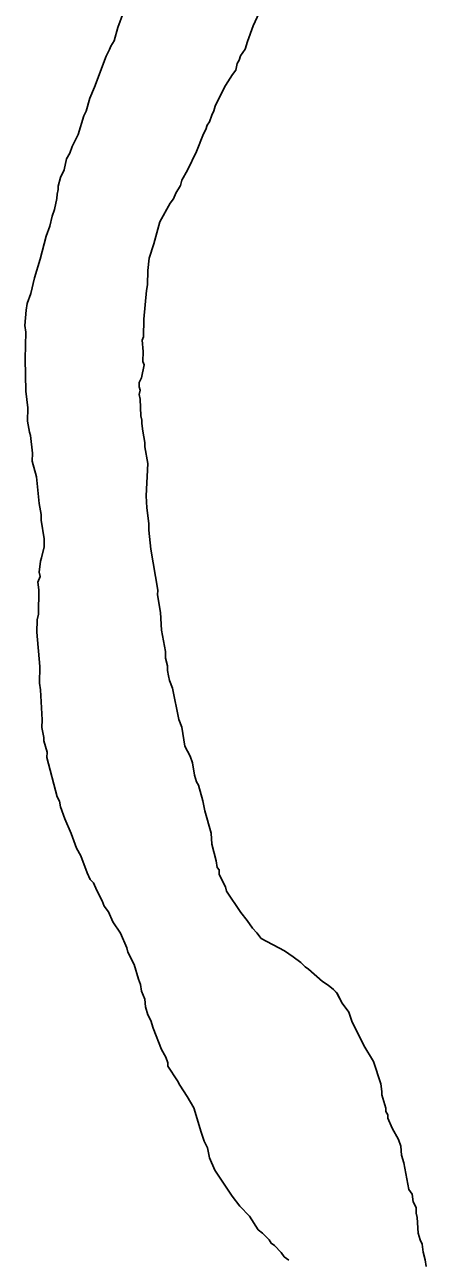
# Model space of a CAD drawing. Extents: x 3177185 to 3215018, y 812988 to 838321.
# Drawn here: x 3192299.9 to 3192430.5, y 821452.9 to 821854.5 of the extents above; entities that cross this region are included whole.
import ezdxf

# ---------------------------------------------------------------- set-up
doc = ezdxf.new("R2010")
doc.units = 0
doc.layers.add('V-SITE-VEGE', color=7, linetype='Continuous')
doc.layers.add('V-TOPO-SHOR', color=7, linetype='Continuous')

msp = doc.modelspace()

# ---------------------------------------------------------------- linework, layer by layer
at = {"layer": 'V-SITE-VEGE'}
for p, q in [((3192374.23, 821854.14), (3192376.86, 821859.87)), ((3192332.04, 821858.65), (3192330.15, 821853.63)), ((3192330.15, 821853.63), (3192328.99, 821849.32)), ((3192372.34, 821849.13), (3192374.23, 821854.14)), ((3192327.87, 821847.54), (3192327.5, 821846.46)), ((3192328.99, 821849.32), (3192327.87, 821847.54)), ((3192371.57, 821846.61), (3192372.34, 821849.13)), ((3192326.37, 821844.32), (3192322.59, 821834.28)), ((3192327.5, 821846.46), (3192326.37, 821844.32)), ((3192369.7, 821843.04), (3192370.09, 821844.48)), ((3192370.09, 821844.48), (3192371.57, 821846.61)), ((3192367.45, 821838.39), (3192368.56, 821839.81)), ((3192368.56, 821839.81), (3192368.96, 821841.97)), ((3192368.96, 821841.97), (3192369.7, 821843.04)), ((3192365.23, 821834.82), (3192367.45, 821838.39)), ((3192322.59, 821834.28), (3192321.08, 821830.7)), ((3192361.86, 821828.03), (3192364.1, 821832.68)), ((3192364.1, 821832.68), (3192365.23, 821834.82)), ((3192321.08, 821830.7), (3192319.92, 821826.39)), ((3192361.47, 821826.59), (3192361.86, 821828.03)), ((3192319.17, 821824.96), (3192317.26, 821818.86)), ((3192319.92, 821826.39), (3192319.17, 821824.96)), ((3192359.96, 821823.01), (3192360.72, 821825.16)), ((3192360.72, 821825.16), (3192361.47, 821826.59)), ((3192355.82, 821813.34), (3192358.09, 821819.08)), ((3192358.09, 821819.08), (3192358.83, 821820.51)), ((3192358.83, 821820.51), (3192359.22, 821821.94)), ((3192359.22, 821821.94), (3192359.96, 821823.01)), ((3192317.26, 821818.86), (3192315.39, 821814.93)), ((3192314.62, 821812.78), (3192313.51, 821810.99)), ((3192315.39, 821814.93), (3192314.62, 821812.78)), ((3192352.83, 821807.27), (3192355.82, 821813.34)), ((3192312.72, 821807.4), (3192311.6, 821804.9)), ((3192313.51, 821810.99), (3192312.72, 821807.4)), ((3192350.96, 821804.05), (3192352.83, 821807.27)), ((3192311.6, 821804.9), (3192310.83, 821802.02)), ((3192350.57, 821802.25), (3192350.96, 821804.05)), ((3192310.42, 821799.5), (3192310.39, 821798.06)), ((3192310.81, 821800.94), (3192310.42, 821799.5)), ((3192310.83, 821802.02), (3192310.81, 821800.94)), ((3192348.33, 821797.96), (3192349.08, 821799.76)), ((3192349.08, 821799.76), (3192350.57, 821802.25)), ((3192310.39, 821798.06), (3192309.61, 821794.47)), ((3192343.87, 821790.47), (3192347.22, 821796.54)), ((3192347.22, 821796.54), (3192348.33, 821797.96)), ((3192308.85, 821792.32), (3192308.07, 821789.09)), ((3192309.61, 821794.47), (3192308.85, 821792.32)), ((3192308.07, 821789.09), (3192306.93, 821785.86)), ((3192341.94, 821783.29), (3192343.87, 821790.47)), ((3192306.93, 821785.86), (3192304.99, 821778.32)), ((3192340.41, 821778.63), (3192341.94, 821783.29)), ((3192304.99, 821778.32), (3192303.08, 821772.22)), ((3192339.98, 821774.67), (3192340.41, 821778.63)), ((3192303.08, 821772.22), (3192301.9, 821767.19)), ((3192339.89, 821769.97), (3192339.98, 821774.67)), ((3192301.9, 821767.19), (3192300.76, 821763.96)), ((3192338.61, 821758.82), (3192339.5, 821768.18)), ((3192339.5, 821768.18), (3192339.89, 821769.97)), ((3192300.76, 821763.96), (3192300.37, 821761.8)), ((3192300.37, 821761.8), (3192299.91, 821756.76)), ((3192338.51, 821753.04), (3192338.61, 821758.82)), ((3192299.91, 821756.76), (3192300.24, 821754.59)), ((3192300.24, 821754.59), (3192300.08, 821745.93)), ((3192338.13, 821751.97), (3192338.51, 821753.04)), ((3192338.43, 821748.36), (3192338.13, 821751.97)), ((3192338.37, 821745.11), (3192338.43, 821748.36)), ((3192300.08, 821745.93), (3192300.25, 821735.47)), ((3192337.91, 821739.71), (3192338.71, 821744.02)), ((3192338.71, 821744.02), (3192338.37, 821745.11)), ((3192337.16, 821738.28), (3192337.91, 821739.71)), ((3192300.25, 821735.47), (3192300.88, 821730.05)), ((3192337.09, 821734.31), (3192337.48, 821735.75)), ((3192337.14, 821736.83), (3192337.16, 821738.28)), ((3192337.48, 821735.75), (3192337.14, 821736.83)), ((3192337.43, 821732.86), (3192337.09, 821734.31)), ((3192337.69, 821727.44), (3192337.43, 821732.86)), ((3192300.88, 821730.05), (3192300.8, 821725.72)), ((3192338.02, 821725.99), (3192337.69, 821727.44)), ((3192300.8, 821725.72), (3192301.46, 821722.1)), ((3192338, 821724.91), (3192338.02, 821725.99)), ((3192338.32, 821722.38), (3192338, 821724.91)), ((3192301.46, 821722.1), (3192301.8, 821721.01)), ((3192301.8, 821721.01), (3192302.42, 821715.23)), ((3192338.98, 821718.76), (3192338.32, 821722.38)), ((3192338.95, 821717.32), (3192338.98, 821718.76)), ((3192302.42, 821715.23), (3192302.37, 821712.7)), ((3192339.94, 821711.89), (3192338.95, 821717.32)), ((3192302.37, 821712.7), (3192303.73, 821707.63)), ((3192339.39, 821701.44), (3192339.94, 821711.89)), ((3192303.73, 821707.63), (3192304.65, 821698.95)), ((3192304.65, 821698.95), (3192305.31, 821695.33)), ((3192339.68, 821697.46), (3192339.39, 821701.44)), ((3192305.31, 821695.33), (3192305.28, 821693.53)), ((3192340.31, 821692.4), (3192339.68, 821697.46)), ((3192305.28, 821693.53), (3192306.25, 821687.38)), ((3192340.27, 821690.24), (3192340.31, 821692.4)), ((3192306.25, 821687.38), (3192306.21, 821684.85)), ((3192340.88, 821684.09), (3192340.27, 821690.24)), ((3192306.21, 821684.85), (3192305.42, 821681.26)), ((3192343.17, 821670.7), (3192340.88, 821684.09)), ((3192305.04, 821680.19), (3192304.61, 821676.58)), ((3192305.42, 821681.26), (3192305.04, 821680.19)), ((3192304.95, 821675.14), (3192304.2, 821673.34)), ((3192304.61, 821676.58), (3192304.95, 821675.14)), ((3192304.2, 821673.34), (3192304.51, 821670.82)), ((3192304.51, 821670.82), (3192304.37, 821662.88)), ((3192343.14, 821669.26), (3192343.17, 821670.7)), ((3192344.12, 821663.47), (3192343.14, 821669.26)), ((3192304.37, 821662.88), (3192303.98, 821661.08)), ((3192344.38, 821657.7), (3192344.12, 821663.47)), ((3192303.98, 821661.08), (3192303.91, 821657.12)), ((3192303.91, 821657.12), (3192304.79, 821645.92)), ((3192345.7, 821650.82), (3192344.38, 821657.7)), ((3192345.66, 821648.65), (3192345.7, 821650.82)), ((3192346.34, 821646.12), (3192345.66, 821648.65)), ((3192304.79, 821645.92), (3192304.69, 821640.51)), ((3192346.31, 821644.67), (3192346.34, 821646.12)), ((3192346.64, 821642.86), (3192346.31, 821644.67)), ((3192346.97, 821641.42), (3192346.64, 821642.86)), ((3192304.69, 821640.51), (3192305.01, 821638.34)), ((3192305.01, 821638.34), (3192305.56, 821628.58)), ((3192348.01, 821638.87), (3192346.97, 821641.42)), ((3192349.99, 821628.73), (3192348.01, 821638.87)), ((3192305.56, 821628.58), (3192305.51, 821626.06)), ((3192351.03, 821626.19), (3192349.99, 821628.73)), ((3192305.51, 821626.06), (3192306.18, 821622.8)), ((3192306.18, 821622.8), (3192306.16, 821621.72)), ((3192352, 821620.04), (3192351.03, 821626.19)), ((3192306.16, 821621.72), (3192307.17, 821618.09)), ((3192353.75, 821616.76), (3192352, 821620.04)), ((3192307.17, 821618.09), (3192307.14, 821616.29)), ((3192307.14, 821616.29), (3192310.52, 821603.6)), ((3192354.43, 821614.58), (3192353.75, 821616.76)), ((3192355.08, 821610.6), (3192354.43, 821614.58)), ((3192355.77, 821608.43), (3192355.08, 821610.6)), ((3192356.47, 821607.33), (3192355.77, 821608.43)), ((3192357.82, 821602.26), (3192356.47, 821607.33)), ((3192310.52, 821603.6), (3192311.22, 821602.15)), ((3192358.48, 821599), (3192357.82, 821602.26)), ((3192311.22, 821602.15), (3192311.55, 821600.34)), ((3192311.55, 821600.34), (3192312.92, 821596.35)), ((3192360.52, 821591.75), (3192358.48, 821599)), ((3192312.92, 821596.35), (3192315, 821591.62)), ((3192315, 821591.62), (3192316.72, 821586.9)), ((3192360.81, 821588.13), (3192360.52, 821591.75)), ((3192316.72, 821586.9), (3192318.12, 821584.35)), ((3192362.16, 821582.7), (3192360.81, 821588.13)), ((3192318.12, 821584.35), (3192320.18, 821578.9)), ((3192362.48, 821580.53), (3192362.16, 821582.7)), ((3192320.18, 821578.9), (3192321.23, 821576.71)), ((3192363.19, 821579.79), (3192362.48, 821580.53)), ((3192363.17, 821578.35), (3192363.19, 821579.79)), ((3192365.26, 821574.34), (3192363.17, 821578.35)), ((3192321.23, 821576.71), (3192322.29, 821575.61)), ((3192322.29, 821575.61), (3192323.33, 821573.07)), ((3192365.59, 821572.9), (3192365.26, 821574.34)), ((3192323.33, 821573.07), (3192325.07, 821569.79)), ((3192370.16, 821565.96), (3192365.59, 821572.9)), ((3192325.07, 821569.79), (3192325.76, 821567.97)), ((3192325.76, 821567.97), (3192327.17, 821566.15)), ((3192327.17, 821566.15), (3192328.56, 821562.87)), ((3192328.56, 821562.87), (3192331.02, 821559.22)), ((3192372.28, 821563.4), (3192370.16, 821565.96)), ((3192374.04, 821560.84), (3192372.28, 821563.4)), ((3192331.02, 821559.22), (3192333.1, 821554.49)), ((3192375.45, 821559.37), (3192374.04, 821560.84)), ((3192376.86, 821557.54), (3192375.45, 821559.37)), ((3192333.1, 821554.49), (3192333.43, 821553.05)), ((3192384.37, 821553.44), (3192376.86, 821557.54)), ((3192333.43, 821553.05), (3192335.52, 821549.04)), ((3192387.22, 821551.58), (3192384.37, 821553.44)), ((3192389.71, 821549.73), (3192387.22, 821551.58)), ((3192335.52, 821549.04), (3192336.88, 821544.33)), ((3192391.13, 821548.27), (3192389.71, 821549.73)), ((3192392.2, 821547.53), (3192391.13, 821548.27)), ((3192396.81, 821543.47), (3192392.2, 821547.53)), ((3192336.88, 821544.33), (3192337.57, 821542.51)), ((3192337.57, 821542.51), (3192337.89, 821540.34)), ((3192398.6, 821542.36), (3192396.81, 821543.47)), ((3192400.38, 821540.89), (3192398.6, 821542.36)), ((3192337.89, 821540.34), (3192338.93, 821537.8)), ((3192401.44, 821539.78), (3192400.38, 821540.89)), ((3192403.18, 821536.51), (3192401.44, 821539.78)), ((3192338.93, 821537.8), (3192339.25, 821535.26)), ((3192339.25, 821535.26), (3192339.92, 821532.73)), ((3192405.29, 821533.58), (3192403.18, 821536.51)), ((3192339.92, 821532.73), (3192340.97, 821530.9)), ((3192340.97, 821530.9), (3192341.65, 821528.37)), ((3192406.32, 821530.68), (3192405.29, 821533.58)), ((3192410.15, 821522.67), (3192406.32, 821530.68)), ((3192341.65, 821528.37), (3192344.41, 821521.46)), ((3192413.31, 821517.57), (3192410.15, 821522.67)), ((3192344.41, 821521.46), (3192345.81, 821518.91)), ((3192345.81, 821518.91), (3192346.5, 821517.1)), ((3192346.5, 821517.1), (3192346.48, 821516.02)), ((3192346.48, 821516.02), (3192349.64, 821511.27)), ((3192415.7, 821510.31), (3192413.31, 821517.57)), ((3192349.64, 821511.27), (3192350.34, 821509.81)), ((3192350.34, 821509.81), (3192352.8, 821506.16)), ((3192416.02, 821507.78), (3192415.7, 821510.31)), ((3192352.8, 821506.16), (3192354.9, 821502.51)), ((3192416, 821506.69), (3192416.02, 821507.78)), ((3192417.37, 821502.34), (3192416, 821506.69)), ((3192354.9, 821502.51), (3192357.28, 821494.54)), ((3192417.34, 821501.26), (3192417.37, 821502.34)), ((3192418.05, 821500.16), (3192417.34, 821501.26)), ((3192418.02, 821499.08), (3192418.05, 821500.16)), ((3192419.41, 821495.81), (3192418.02, 821499.08)), ((3192357.28, 821494.54), (3192358.31, 821491.63)), ((3192421.51, 821492.17), (3192419.41, 821495.81)), ((3192358.31, 821491.63), (3192359.35, 821489.45)), ((3192422.19, 821489.99), (3192421.51, 821492.17)), ((3192422.5, 821487.09), (3192422.19, 821489.99)), ((3192359.35, 821489.45), (3192360.02, 821486.19)), ((3192360.02, 821486.19), (3192361.75, 821482.19)), ((3192423.18, 821484.56), (3192422.5, 821487.09)), ((3192361.75, 821482.19), (3192367.37, 821473.79)), ((3192424.83, 821475.87), (3192423.18, 821484.56)), ((3192367.37, 821473.79), (3192369.84, 821470.5)), ((3192425.88, 821474.41), (3192424.83, 821475.87)), ((3192426.2, 821471.88), (3192425.88, 821474.41)), ((3192369.84, 821470.5), (3192373.02, 821467.2)), ((3192427.25, 821470.06), (3192426.2, 821471.88)), ((3192427.22, 821468.25), (3192427.25, 821470.06)), ((3192373.02, 821467.2), (3192375.83, 821462.82)), ((3192427.55, 821466.8), (3192427.22, 821468.25)), ((3192427.82, 821461.75), (3192427.55, 821466.8)), ((3192375.83, 821462.82), (3192377.25, 821461.71)), ((3192377.25, 821461.71), (3192379.38, 821459.51)), ((3192428.5, 821459.57), (3192427.82, 821461.75)), ((3192379.38, 821459.51), (3192380.08, 821458.41)), ((3192380.08, 821458.41), (3192381.15, 821457.67)), ((3192381.15, 821457.67), (3192383.28, 821455.47)), ((3192429.2, 821458.11), (3192428.5, 821459.57)), ((3192429.52, 821455.58), (3192429.2, 821458.11)), ((3192383.28, 821455.47), (3192384.33, 821454.01)), ((3192384.33, 821454.01), (3192385.76, 821452.9)), ((3192430.19, 821453.05), (3192429.52, 821455.58)), ((3192430.51, 821450.87), (3192430.19, 821453.05))]:
    msp.add_line(p, q, dxfattribs=at)
at = {"layer": 'V-TOPO-SHOR'}
for points in [[(3192376.86, 821859.87), (3192374.23, 821854.14), (3192372.34, 821849.13), (3192371.57, 821846.61), (3192370.09, 821844.48), (3192369.7, 821843.04), (3192368.96, 821841.97), (3192368.56, 821839.81), (3192367.45, 821838.39), (3192365.23, 821834.82), (3192364.1, 821832.68), (3192361.86, 821828.03), (3192361.47, 821826.59), (3192360.72, 821825.16), (3192359.96, 821823.01), (3192359.22, 821821.94), (3192358.83, 821820.51), (3192358.09, 821819.08), (3192355.82, 821813.34), (3192352.83, 821807.27), (3192350.96, 821804.05), (3192350.57, 821802.25), (3192349.08, 821799.76), (3192348.33, 821797.96), (3192347.22, 821796.54), (3192343.87, 821790.47), (3192341.94, 821783.29), (3192340.41, 821778.63), (3192339.98, 821774.67), (3192339.89, 821769.97), (3192339.5, 821768.18), (3192338.61, 821758.82), (3192338.51, 821753.04), (3192338.13, 821751.97), (3192338.43, 821748.36), (3192338.37, 821745.11), (3192338.71, 821744.02), (3192337.91, 821739.71), (3192337.16, 821738.28), (3192337.14, 821736.83), (3192337.48, 821735.75), (3192337.09, 821734.31), (3192337.43, 821732.86), (3192337.69, 821727.44), (3192338.02, 821725.99), (3192338, 821724.91), (3192338.32, 821722.38), (3192338.98, 821718.76), (3192338.95, 821717.32), (3192339.94, 821711.89), (3192339.39, 821701.44), (3192339.68, 821697.46), (3192340.31, 821692.4), (3192340.27, 821690.24), (3192340.88, 821684.09), (3192343.17, 821670.7), (3192343.14, 821669.26), (3192344.12, 821663.47), (3192344.38, 821657.7), (3192345.7, 821650.82), (3192345.66, 821648.65), (3192346.34, 821646.12), (3192346.31, 821644.67), (3192346.64, 821642.86), (3192346.97, 821641.41), (3192348.01, 821638.87), (3192349.99, 821628.73), (3192351.03, 821626.19), (3192352, 821620.04), (3192353.75, 821616.76)], [(3192305.01, 821638.34), (3192304.69, 821640.51), (3192304.79, 821645.92), (3192303.91, 821657.12), (3192303.98, 821661.08), (3192304.37, 821662.88), (3192304.51, 821670.82), (3192304.2, 821673.34), (3192304.95, 821675.14), (3192304.61, 821676.58), (3192305.04, 821680.19), (3192305.42, 821681.26), (3192306.21, 821684.85), (3192306.25, 821687.38), (3192305.28, 821693.53), (3192305.31, 821695.33), (3192304.65, 821698.95), (3192303.73, 821707.63), (3192302.37, 821712.7), (3192302.42, 821715.23), (3192301.8, 821721.01), (3192301.46, 821722.1), (3192300.8, 821725.72), (3192300.88, 821730.05), (3192300.25, 821735.47), (3192300.08, 821745.93), (3192300.24, 821754.59), (3192299.91, 821756.76), (3192300.37, 821761.8), (3192300.76, 821763.96), (3192301.91, 821767.19), (3192303.08, 821772.22), (3192304.99, 821778.32), (3192306.93, 821785.86), (3192308.07, 821789.08), (3192308.85, 821792.32), (3192309.61, 821794.47), (3192310.39, 821798.06), (3192310.42, 821799.5), (3192310.81, 821800.94), (3192310.83, 821802.02), (3192311.6, 821804.9), (3192312.72, 821807.4), (3192313.51, 821810.99), (3192314.62, 821812.78), (3192315.39, 821814.93), (3192317.26, 821818.86), (3192319.17, 821824.96), (3192319.92, 821826.39), (3192321.08, 821830.7), (3192322.59, 821834.28), (3192326.37, 821844.32), (3192327.5, 821846.46), (3192327.87, 821847.54), (3192328.99, 821849.32), (3192330.15, 821853.63), (3192332.04, 821858.65)], [(3192385.76, 821452.9), (3192384.33, 821454.01), (3192383.28, 821455.47), (3192381.15, 821457.67), (3192380.08, 821458.41), (3192379.38, 821459.51), (3192377.25, 821461.71), (3192375.83, 821462.82), (3192373.02, 821467.2), (3192369.84, 821470.5), (3192367.37, 821473.79), (3192361.75, 821482.19), (3192360.02, 821486.19), (3192359.35, 821489.45), (3192358.31, 821491.63), (3192357.28, 821494.54), (3192354.9, 821502.51), (3192352.8, 821506.16), (3192350.34, 821509.81), (3192349.64, 821511.27), (3192346.48, 821516.02), (3192346.5, 821517.1), (3192345.81, 821518.91), (3192344.41, 821521.46), (3192341.65, 821528.37), (3192340.97, 821530.9), (3192339.92, 821532.73), (3192339.25, 821535.26), (3192338.93, 821537.8), (3192337.89, 821540.34), (3192337.57, 821542.51), (3192336.88, 821544.33), (3192335.52, 821549.04), (3192333.43, 821553.05), (3192333.1, 821554.49), (3192331.02, 821559.22), (3192328.56, 821562.87), (3192327.17, 821566.15), (3192325.76, 821567.97), (3192325.07, 821569.79), (3192323.33, 821573.07), (3192322.29, 821575.61), (3192321.23, 821576.71), (3192320.18, 821578.9), (3192318.12, 821584.35), (3192316.72, 821586.9), (3192315, 821591.62), (3192312.92, 821596.35), (3192311.55, 821600.34), (3192311.22, 821602.15), (3192310.52, 821603.6), (3192307.14, 821616.29), (3192307.17, 821618.09), (3192306.16, 821621.72), (3192306.18, 821622.8), (3192305.51, 821626.06), (3192305.56, 821628.58), (3192305.01, 821638.34)], [(3192353.75, 821616.76), (3192354.43, 821614.58), (3192355.08, 821610.6), (3192355.77, 821608.43), (3192356.47, 821607.33), (3192357.82, 821602.26), (3192358.48, 821599), (3192360.52, 821591.75), (3192360.81, 821588.13), (3192362.16, 821582.7), (3192362.48, 821580.53), (3192363.19, 821579.79), (3192363.17, 821578.35), (3192365.26, 821574.34), (3192365.59, 821572.9), (3192370.16, 821565.96), (3192372.28, 821563.4), (3192374.04, 821560.84), (3192375.45, 821559.37), (3192376.86, 821557.54), (3192384.37, 821553.44), (3192387.22, 821551.58), (3192389.71, 821549.73), (3192391.13, 821548.27), (3192392.2, 821547.53), (3192396.81, 821543.47), (3192398.6, 821542.36), (3192400.38, 821540.89), (3192401.44, 821539.79), (3192403.18, 821536.51), (3192405.29, 821533.58), (3192406.32, 821530.68), (3192410.15, 821522.67), (3192413.31, 821517.57), (3192415.7, 821510.31), (3192416.02, 821507.78), (3192416, 821506.69), (3192417.37, 821502.34), (3192417.34, 821501.26), (3192418.05, 821500.16), (3192418.03, 821499.08), (3192419.41, 821495.81), (3192421.51, 821492.17), (3192422.19, 821489.99), (3192422.5, 821487.09), (3192423.18, 821484.56), (3192424.83, 821475.87), (3192425.88, 821474.41), (3192426.2, 821471.88), (3192427.25, 821470.06), (3192427.22, 821468.25), (3192427.55, 821466.8), (3192427.82, 821461.75), (3192428.5, 821459.57), (3192429.2, 821458.11), (3192429.52, 821455.58), (3192430.19, 821453.05), (3192430.51, 821450.87)]]:
    msp.add_lwpolyline(points, dxfattribs=at)

doc.saveas('drawing.dxf')
